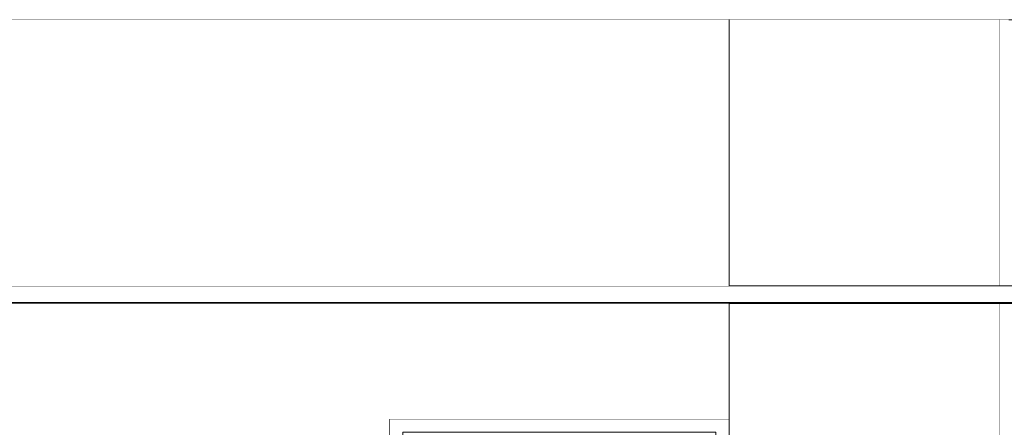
# Model space of a CAD drawing. Header units: millimetres. Extents: x -30280 to 309309, y -17460 to 4378.
# Tile 635 of 656: x 178595 to 181557, y -11385 to -10160. Entities that reach past the tile are written whole.
import ezdxf

# ---------------------------------------------------------------- set-up
doc = ezdxf.new("R2010")
doc.units = ezdxf.units.MM
doc.header["$MEASUREMENT"] = 0
doc.linetypes.add('Wipeout_Contour', pattern=[1000, 0, -1000])
for name, color, linetype in [('10_ESTR_Fotjats', 7, 'Continuous'), ('Nuevo_07_CR_Cel Ras pladur', 7, 'Continuous'), ('Nuevo_07_CR_Cel Ras_lames', 7, 'Continuous'), ('Nuevo_08_E_Envans secs', 7, 'Continuous'), ('Nuevo_Ventanas Archicad', 7, 'Continuous')]:
    doc.layers.add(name, color=color, linetype=linetype)
for name, color, linetype, lineweight in [('10_ESTR_Fotjats_Pluma_Nº__1', 7, 'Continuous', 5), ('Nuevo_07_CR_Cel Ras pladur_Pluma_Nº__1', 7, 'Continuous', 5), ('Nuevo_07_CR_Cel Ras_lames_Pluma_Nº__1', 7, 'Continuous', 5), ('Nuevo_08_E_Envans secs_Pluma_Nº__47', 7, 'Continuous', 20), ('Nuevo_Ventanas Archicad_Pluma_Nº__1', 7, 'Continuous', 5)]:
    doc.layers.add(name, color=color, linetype=linetype, lineweight=lineweight)

# ---------------------------------------------------------------- blocks, each defined once
blk = doc.blocks.new('Elem Sección_52_5', base_point=(181934.4, -13460))
at = {"layer": '10_ESTR_Fotjats_Pluma_Nº__1', "color": 7, "linetype": 'Continuous', "lineweight": 5}
blk.add_line((200695.5, -10160), (173577.4, -10160), dxfattribs=at)
blk = doc.blocks.new('Elem Sección_92_5', base_point=(181934.4, -13460))
at = {"color": 254, "linetype": 'Wipeout_Contour', "lineweight": 0, "ltscale": 725777.724127}
blk.add_wipeout([(180729.4, -10160), (180729.4, -10960), (181543.5, -10960), (181543.5, -10160)], dxfattribs=at).dxf.layer = 'Nuevo_08_E_Envans secs'
at = {"color": 254, "linetype": 'Wipeout_Contour', "lineweight": 0, "ltscale": 726213.234577}
blk.add_wipeout([(180729.4, -11013), (180729.4, -13458), (181543.5, -13458), (181543.5, -11013)], dxfattribs=at).dxf.layer = 'Nuevo_08_E_Envans secs'
at = {"layer": 'Nuevo_08_E_Envans secs_Pluma_Nº__47', "color": 7, "linetype": 'Continuous', "lineweight": 20}
for p, q in [((181543.5, -10960), (181543.5, -10160)), ((181543.5, -13458), (181543.5, -11013))]:
    blk.add_line(p, q, dxfattribs=at)
blk = doc.blocks.new('Elem Sección_133_5', base_point=(181934.4, -13460))
at = {"color": 254, "linetype": 'Wipeout_Contour', "lineweight": 0, "ltscale": 727457.160953}
blk.add_wipeout([(181543.5, -10960), (181570.5, -10960), (181570.5, -10160), (181543.5, -10160)], dxfattribs=at).dxf.layer = 'Nuevo_08_E_Envans secs'
at = {"color": 254, "linetype": 'Wipeout_Contour', "lineweight": 0, "ltscale": 727891.664571}
blk.add_wipeout([(181543.5, -11013), (181543.5, -13458), (181570.5, -13458), (181570.5, -11013)], dxfattribs=at).dxf.layer = 'Nuevo_08_E_Envans secs'
blk = doc.blocks.new('Elem Sección_143_5', base_point=(181934.4, -13460))
at = {"layer": 'Nuevo_07_CR_Cel Ras pladur_Pluma_Nº__1', "color": 7, "linetype": 'Continuous', "lineweight": 5}
blk.add_line((200695.5, -11013), (176163.5, -11013), dxfattribs=at)
at = {"layer": 'Nuevo_07_CR_Cel Ras pladur_Pluma_Nº__1', "color": 7, "linetype": 'Continuous', "lineweight": 5, "flags": 128}
blk.add_lwpolyline([(183596.1, -10960), (183296.1, -10960), (182996.1, -10960), (182696.1, -10960), (182396.1, -10960), (182096.1, -10960), (181796.1, -10960), (181496.1, -10960), (181196.1, -10960), (180896.1, -10960), (180596.1, -10960), (180296.1, -10960), (179996.1, -10960), (179696.1, -10960), (179396.1, -10960), (179096.1, -10960), (178796.1, -10960), (178496.1, -10960)], dxfattribs=at)
blk = doc.blocks.new('Elem Sección_145_5', base_point=(181934.4, -13460))
at = {"color": 254, "linetype": 'Wipeout_Contour', "lineweight": 0, "ltscale": 720631.816326}
blk.add_wipeout([(179707.6, -13410), (179747.6, -13410), (179747.6, -11400), (179707.6, -11400)], dxfattribs=at).dxf.layer = 'Nuevo_Ventanas Archicad'
at = {"color": 254, "linetype": 'Wipeout_Contour', "lineweight": 0, "ltscale": 724549.654193}
blk.add_wipeout([(180729.4, -11400), (180689.4, -11400), (180689.4, -13410), (180729.4, -13410)], dxfattribs=at).dxf.layer = 'Nuevo_Ventanas Archicad'
at = {"color": 254, "linetype": 'Wipeout_Contour', "lineweight": 0, "ltscale": 1083467.044227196}
blk.add_wipeout([(179707.6, -11360), (179707.6, -11400), (179747.6, -11400), (180689.4, -11400), (180729.4, -11400), (180729.4, -11360)], dxfattribs=at).dxf.layer = 'Nuevo_Ventanas Archicad'
at = {"color": 254, "linetype": 'Wipeout_Contour', "lineweight": 0, "ltscale": 1084307.244706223}
blk.add_wipeout([(179707.6, -13410), (179707.6, -13458), (180729.4, -13458), (180729.4, -13410), (180689.4, -13410), (179747.6, -13410)], dxfattribs=at).dxf.layer = 'Nuevo_Ventanas Archicad'
at = {"layer": 'Nuevo_Ventanas Archicad_Pluma_Nº__1', "color": 7, "linetype": 'Continuous', "lineweight": 5}
for p, q in [((179707.6, -11360), (180729.4, -11360)), ((179707.6, -11400), (179707.6, -11360)), ((180729.4, -11360), (180729.4, -11400)), ((179707.6, -11410), (179707.6, -11400)), ((180729.4, -11400), (180729.4, -13410)), ((179707.6, -13410), (179707.6, -11410)), ((179707.6, -13458), (179707.6, -13410)), ((180729.4, -13410), (180729.4, -13458))]:
    blk.add_line(p, q, dxfattribs=at)
at = {"color": 254, "linetype": 'Wipeout_Contour', "lineweight": 0, "ltscale": 722590.73457}
blk.add_wipeout([(180689.4, -13410), (180689.4, -11400), (179747.6, -11400), (179747.6, -13410)], dxfattribs=at).dxf.layer = 'Nuevo_Ventanas Archicad'
at = {"layer": 'Nuevo_Ventanas Archicad_Pluma_Nº__1', "color": 7, "linetype": 'Continuous', "lineweight": 5}
for p, q in [((179747.6, -11400), (179747.6, -13410)), ((180689.4, -11400), (179747.6, -11400)), ((180689.4, -13410), (180689.4, -11400)), ((179747.6, -13410), (180689.4, -13410))]:
    blk.add_line(p, q, dxfattribs=at)
blk = doc.blocks.new('Elem Sección_147_5', base_point=(181934.4, -13460))
at = {"color": 254, "linetype": 'Wipeout_Contour', "lineweight": 0, "ltscale": 715050.437066}
blk.add_wipeout([(180729.4, -10160), (176170.5, -10160), (176170.5, -10960), (180729.4, -10960)], dxfattribs=at).dxf.layer = 'Nuevo_08_E_Envans secs'
at = {"color": 254, "linetype": 'Wipeout_Contour', "lineweight": 0, "ltscale": 1432478.5130088}
blk.add_wipeout([(178207.6, -11410), (179707.6, -11410), (179707.6, -11360), (180729.4, -11360), (180729.4, -11013), (176170.5, -11013), (176170.5, -11360), (178207.6, -11360)], dxfattribs=at).dxf.layer = 'Nuevo_08_E_Envans secs'
at = {"layer": 'Nuevo_08_E_Envans secs_Pluma_Nº__47', "color": 7, "linetype": 'Continuous', "lineweight": 20}
for p, q in [((180729.4, -10160), (180729.4, -10960)), ((180729.4, -11013), (180729.4, -11360))]:
    blk.add_line(p, q, dxfattribs=at)
blk = doc.blocks.new('Elem Sección_321_5', base_point=(181934.4, -13460))
at = {"layer": 'Nuevo_07_CR_Cel Ras_lames_Pluma_Nº__1', "color": 7, "linetype": 'Continuous', "lineweight": 5}
blk.add_line((181796.1, -11010), (181496.1, -11010), dxfattribs=at)
blk = doc.blocks.new('Elem Sección_322_5', base_point=(181934.4, -13460))
at = {"layer": 'Nuevo_07_CR_Cel Ras_lames_Pluma_Nº__1', "color": 7, "linetype": 'Continuous', "lineweight": 5}
blk.add_line((181496.1, -11010), (181196.1, -11010), dxfattribs=at)
blk = doc.blocks.new('Elem Sección_323_5', base_point=(181934.4, -13460))
at = {"layer": 'Nuevo_07_CR_Cel Ras_lames_Pluma_Nº__1', "color": 7, "linetype": 'Continuous', "lineweight": 5}
blk.add_line((181196.1, -11010), (180896.1, -11010), dxfattribs=at)
blk = doc.blocks.new('Elem Sección_324_5', base_point=(181934.4, -13460))
at = {"layer": 'Nuevo_07_CR_Cel Ras_lames_Pluma_Nº__1', "color": 7, "linetype": 'Continuous', "lineweight": 5}
blk.add_line((180896.1, -11010), (180596.1, -11010), dxfattribs=at)
blk = doc.blocks.new('Elem Sección_325_5', base_point=(181934.4, -13460))
at = {"layer": 'Nuevo_07_CR_Cel Ras_lames_Pluma_Nº__1', "color": 7, "linetype": 'Continuous', "lineweight": 5}
blk.add_line((180596.1, -11010), (180296.1, -11010), dxfattribs=at)
blk = doc.blocks.new('Elem Sección_326_5', base_point=(181934.4, -13460))
at = {"layer": 'Nuevo_07_CR_Cel Ras_lames_Pluma_Nº__1', "color": 7, "linetype": 'Continuous', "lineweight": 5}
blk.add_line((180296.1, -11010), (179996.1, -11010), dxfattribs=at)
blk = doc.blocks.new('Elem Sección_327_5', base_point=(181934.4, -13460))
at = {"layer": 'Nuevo_07_CR_Cel Ras_lames_Pluma_Nº__1', "color": 7, "linetype": 'Continuous', "lineweight": 5}
blk.add_line((179996.1, -11010), (179696.1, -11010), dxfattribs=at)
blk = doc.blocks.new('Elem Sección_328_5', base_point=(181934.4, -13460))
at = {"layer": 'Nuevo_07_CR_Cel Ras_lames_Pluma_Nº__1', "color": 7, "linetype": 'Continuous', "lineweight": 5}
blk.add_line((179696.1, -11010), (179396.1, -11010), dxfattribs=at)
blk = doc.blocks.new('Elem Sección_329_5', base_point=(181934.4, -13460))
at = {"layer": 'Nuevo_07_CR_Cel Ras_lames_Pluma_Nº__1', "color": 7, "linetype": 'Continuous', "lineweight": 5}
blk.add_line((179396.1, -11010), (179096.1, -11010), dxfattribs=at)
blk = doc.blocks.new('Elem Sección_330_5', base_point=(181934.4, -13460))
at = {"layer": 'Nuevo_07_CR_Cel Ras_lames_Pluma_Nº__1', "color": 7, "linetype": 'Continuous', "lineweight": 5}
blk.add_line((179096.1, -11010), (178796.1, -11010), dxfattribs=at)
blk = doc.blocks.new('Elem Sección_331_5', base_point=(181934.4, -13460))
at = {"layer": 'Nuevo_07_CR_Cel Ras_lames_Pluma_Nº__1', "color": 7, "linetype": 'Continuous', "lineweight": 5}
blk.add_line((178796.1, -11010), (178496.1, -11010), dxfattribs=at)

msp = doc.modelspace()

# ---------------------------------------------------------------- block references
at = {"layer": '10_ESTR_Fotjats', "lineweight": 0}
msp.add_blockref('Elem Sección_52_5', (181934.4, -13460), dxfattribs=at)

# ---------------------------------------------------------------- next in the draw order: block references
at = {"layer": 'Nuevo_08_E_Envans secs', "lineweight": 0}
msp.add_blockref('Elem Sección_92_5', (181934.4, -13460), dxfattribs=at)

# ---------------------------------------------------------------- next in the draw order: block references
msp.add_blockref('Elem Sección_133_5', (181934.4, -13460), dxfattribs=at)

# ---------------------------------------------------------------- next in the draw order: block references
at = {"layer": 'Nuevo_07_CR_Cel Ras pladur', "lineweight": 0}
msp.add_blockref('Elem Sección_143_5', (181934.4, -13460), dxfattribs=at)
at = {"layer": 'Nuevo_Ventanas Archicad', "lineweight": 0}
msp.add_blockref('Elem Sección_145_5', (181934.4, -13460), dxfattribs=at)

# ---------------------------------------------------------------- next in the draw order: block references
at = {"layer": 'Nuevo_07_CR_Cel Ras_lames', "lineweight": 0}
for name in ['Elem Sección_323_5', 'Elem Sección_322_5', 'Elem Sección_321_5']:
    msp.add_blockref(name, (181934.4, -13460), dxfattribs=at)
at = {"layer": 'Nuevo_08_E_Envans secs', "lineweight": 0}
msp.add_blockref('Elem Sección_147_5', (181934.4, -13460), dxfattribs=at)

# ---------------------------------------------------------------- next in the draw order: block references
at = {"layer": 'Nuevo_07_CR_Cel Ras_lames', "lineweight": 0}
for name in ['Elem Sección_331_5', 'Elem Sección_330_5', 'Elem Sección_329_5', 'Elem Sección_328_5', 'Elem Sección_327_5', 'Elem Sección_326_5', 'Elem Sección_325_5', 'Elem Sección_324_5']:
    msp.add_blockref(name, (181934.4, -13460), dxfattribs=at)

doc.saveas('drawing.dxf')
